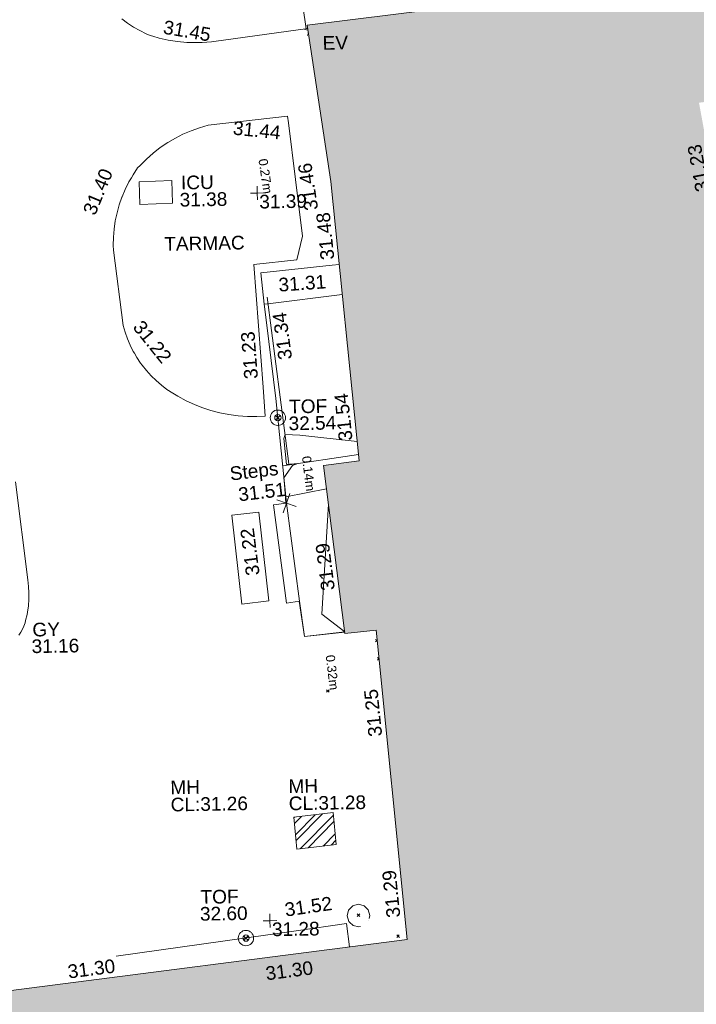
# Model space of a CAD drawing. Header units: millimetres. Extents: x -287732 to 520720, y -103372 to 287754.
# Tile 318 of 380: x 218949 to 237557, y 126242 to 153300. Entities that reach past the tile are written whole.
import ezdxf

# ---------------------------------------------------------------- set-up
doc = ezdxf.new("R2010")
doc.units = ezdxf.units.MM
for name, pattern in [('IMPORT-HIDDEN2 _3_', [4762.5, 3175, -1587.5]), ('IMPORT-UG_ELEC_LV_QLB2 _2_', [2700, 1500, -300.0000000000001, 0, -250, 150, -300.0000000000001, 0, -200]), ('IMPORT-UG_ELEC_STREET LIGHTING_QLB2 _2_', [2700, 1500, -300.0000000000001, 0, -250, 150, -300.0000000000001, 0, -200]), ('IMPORT-UG_UNIDENTIFIED_QLA _2_', [2350, 1500, -300.0000000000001, 0, -50, 150, -300.0000000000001, 0, -50])]:
    doc.linetypes.add(name, pattern=pattern)
for name, color, linetype, lineweight, true_color in [('00__TOPO__TOP_OF_FENCE_SYMBOL', 7, 'Continuous', 9, 0x666666), ('00_TOPO_BUILDING_OUTLINE', 5, 'Continuous', 9, 0x0000ff), ('00_TOPO_EAVE', 7, 'Continuous', 9, 0x666666), ('00_TOPO_SERV_MH', 7, 'Continuous', 9, 0x666666), ('00_UAV_BUILDING_OUTLINE', 5, 'Continuous', 9, 0x0000ff), ('00_UAV_FENCE', 7, 'Continuous', 9, 0x264c2f), ('00_UAV_LEVEL_SPOT', 7, 'Continuous', 9, 0x666666), ('00_UAV_PARKING', 4, 'Continuous', 9, 0x00ffff), ('00_UAV_SERV_GULLY', 7, 'Continuous', 9, 0x5252a5), ('00_UAV_SERV_IC', 5, 'Continuous', 9, 0x0000ff), ('00_UAV_STEPS', 7, 'Continuous', 9, 0x666666), ('00_UAV_TOP_OF_FENCE', 6, 'Continuous', 9, 0xff00ff), ('01_DTM_CONTOUR_MNR', 7, 'Continuous', 9, 0xa5a552), ('12333-PUM-2D-U-0001-C01 - Rev2_REVIT IMPORT_dwg', 7, 'Continuous', 9, 0x767676), ('A_RHA_Line', 7, 'Continuous', 9, 0x00a600), ('PUM-CHAMBER EXTENTS', 6, 'IMPORT-HIDDEN2 _3_', 9, 0xff00ff), ('PUM-ELECTRIC-LV-QLB2', 1, 'IMPORT-UG_ELEC_LV_QLB2 _2_', 9, 0xff0000), ('PUM-UNIDENTIFIED UTILITIES-QLA', 7, 'IMPORT-UG_UNIDENTIFIED_QLA _2_', 9, 0x52a500)]:
    doc.layers.add(name, color=color, linetype=linetype, lineweight=lineweight, true_color=true_color)
for name, color, linetype, lineweight in [('00_UAV_SURFACE', 7, 'Continuous', 9), ('00_UAV_SURVEY_TEXT', 7, 'Continuous', 9), ('A_RHA_Detail', 7, 'Continuous', 9), ('GEN-TEXT', 7, 'Continuous', 9)]:
    doc.layers.add(name, color=color, linetype=linetype, lineweight=lineweight)
doc.styles.add('Arial_1', font='arial.ttf', dxfattribs={"height": 250})
doc.styles.add('Swis721 Lt BT_2', font='swissl.ttf', dxfattribs={"height": 375})

# ---------------------------------------------------------------- blocks, each defined once
blk = doc.blocks.new('12333-PUM-2D-U-0001-C01 - Rev2_REVIT IMPORT_dwg_MSL_Eaves_SYM_1-V66-Site Location Plan Proposed')
at = {"layer": '00_TOPO_EAVE', "color": 254, "true_color": 0xcccccc}
for p, q in [((-77.87263359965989, 25.35209518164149), (-356.5791934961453, 116.0873754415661)), ((-116.0873754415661, -356.5791934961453), (-52.7012285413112, -161.8794593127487))]:
    blk.add_line(p, q, dxfattribs=at)
blk = doc.blocks.new('12333-PUM-2D-U-0001-C01 - Rev2_REVIT IMPORT_dwg_MSL_Node_Linework_1-2077247-Site Location Plan Proposed')
at = {"layer": '00_UAV_STEPS', "color": 254, "true_color": 0xcccccc, "flags": 128}
for points in [[(256.5421955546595, 704.8438894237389), (0, 0), (-704.8438894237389, 256.5421955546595)], [(704.8438894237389, -256.5421955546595), (0, 0), (-256.5421955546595, -704.8438894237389)]]:
    blk.add_lwpolyline(points, dxfattribs=at)
blk = doc.blocks.new('12333-PUM-2D-U-0001-C01 - Rev2_REVIT IMPORT_dwg_MSL_Node_LineworkTOF-2077248-Site Location Plan Proposed')
at = {"layer": '00__TOPO__TOP_OF_FENCE_SYMBOL', "color": 254, "true_color": 0xcccccc, "flags": 128}
for points in [[(165.3591892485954, 165.3591892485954), (0, 0), (-165.3591892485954, 165.3591892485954)], [(165.3591892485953, -165.3591892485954), (0, 0), (-165.3591892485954, -165.3591892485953)]]:
    blk.add_lwpolyline(points, dxfattribs=at)
at = {"layer": '00__TOPO__TOP_OF_FENCE_SYMBOL', "color": 254, "true_color": 0xcccccc}
for radius in [562.5594001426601, 233.853208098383]:
    blk.add_circle((0, 0), radius, dxfattribs=at)
blk = doc.blocks.new('12333-PUM-2D-U-0001-C01 - Rev2_REVIT IMPORT_dwg_UAV-2077255-Site Location Plan Proposed')
at = {"layer": '00_UAV_LEVEL_SPOT', "color": 254, "true_color": 0xcccccc, "flags": 128}
for points in [[(0, -500.0000000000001), (0, 0), (-500.0000000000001, 0)], [(500.0000000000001, 0), (0, 0), (0, 500.0000000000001)]]:
    blk.add_lwpolyline(points, dxfattribs=at)
blk = doc.blocks.new('12333-PUM-2D-U-0001-C01 - Rev2_REVIT IMPORT_dwg_MGS62954_T2_Galway_ITM_3d_Rev1-2077680-Site Location Plan Proposed')
at = {"layer": '00_UAV_FENCE', "color": 254, "true_color": 0xcccccc}
blk.add_line((534130221.6530002, 725697137.7739999), (534130742.6530001, 725692545.774), dxfattribs=at)
at = {"layer": '00_UAV_FENCE', "color": 254, "true_color": 0xcccccc, "flags": 128}
for points in [[(534130653.7792187, 725691467.6837975), (534130415.6530001, 725694346.7739999), (534130192.86102, 725696443.0345867), (534130139.3464971, 725696946.555338)], [(534130962.779219, 725688762.6837972), (534131091.6530001, 725687794.7739999), (534132197.2227856, 725687896.6156809)], [(534125759.6530001, 725679097.774), (534129279.183395, 725679535.7032672), (534130713.5349397, 725679714.1772251), (534132100.6530001, 725679886.774), (534132174.725931, 725679244.0309298)]]:
    blk.add_lwpolyline(points, dxfattribs=at)
at = {"layer": '00_UAV_PARKING', "color": 254, "true_color": 0xcccccc, "flags": 128}
blk.add_lwpolyline([(534132504.7365, 725705255.5035001), (534131343.7365, 725705118.5035001), (534131425.4696051, 725704491.7299778)], dxfattribs=at)
at = {"layer": '00_UAV_SERV_IC', "color": 254, "true_color": 0xcccccc, "flags": 128}
blk.add_lwpolyline([(534126758.6530001, 725700367.774), (534127656.6530001, 725700384.774), (534127668.4861355, 725699759.7060223), (534126770.4861355, 725699742.7060223)], close=True, dxfattribs=at)
at = {"layer": '00_UAV_STEPS', "color": 254, "true_color": 0xcccccc, "flags": 128}
blk.add_lwpolyline([(534130604.6530001, 725688721.774), (534130295.653, 725691426.7739999), (534130653.7792187, 725691467.6837972), (534130962.779219, 725688762.6837972)], close=True, dxfattribs=at)
at = {"layer": '00_UAV_SURFACE', "color": 254, "true_color": 0xcccccc}
for p, q in [((534130568.7995518, 725692495.1394382), (534132655.740167, 725692767.1125826)), ((534131760.2654871, 725691842.5028863), (534130639.7503935, 725691637.3007902))]:
    blk.add_line(p, q, dxfattribs=at)
at = {"layer": '00_UAV_SURFACE', "color": 254, "true_color": 0xcccccc, "flags": 128}
for points in [[(534126359.3027105, 725704856.5390365), (534126514.3232157, 725704734.364969), (534126676.7091967, 725704622.1658025), (534126845.8197898, 725704520.3843354), (534127020.9875931, 725704429.4222524), (534127129.6255002, 725704379.7915002), (534127202.0288047, 725704357.7617744), (534127375.569593, 725704304.959543), (534127625.7271086, 725704245.7182066), (534127879.1107899, 725704202.3012902), (534128134.7206472, 725704174.8801401), (534128298.6255001, 725704165.7915001), (534128555.7000095, 725704164.7839403), (534128812.3305064, 725704179.9202108), (534128881.6255, 725704186.7915001), (534131466.5516403, 725704496.6546086)], [(534123236.6839888, 725687968.6439238), (534123287.4717743, 725688047.9553553), (534123333.1793358, 725688130.2992754), (534123373.6262862, 725688215.35071), (534123408.6530001, 725688302.774), (534123426.1782324, 725688362.7049727), (534123468.6530001, 725688534.774), (534123481.1343541, 725688596.5281063), (534123508.8188025, 725688771.5864605), (534123525.4566169, 725688948.0376977), (534123530.9821357, 725689125.1854459), (534123525.3735519, 725689302.3305837), (534123508.6530002, 725689478.774), (534123213.2305275, 725692180.4923568)], [(534132291.0541523, 725697169.3871143), (534130242.4957273, 725696954.0699626), (534130139.3464971, 725696946.555338), (534130058.0009125, 725697804.6099881), (534132024.9452758, 725697979.4494673), (534132222.4936295, 725697997.0093188)]]:
    blk.add_lwpolyline(points, dxfattribs=at)
for points in [[(534129871.6530001, 725698040.7739999), (534131057.6530002, 725698149.7740002), (534131222.6530002, 725698792.774), (534130891.703639, 725701918.8271086), (534130872.6530001, 725702098.774), (534128683.6530001, 725701889.7740003), (534128444.9568327, 725701824.5129925), (534128210.8294501, 725701744.3929061), (534127982.1948464, 725701649.7299384), (534127780.6530002, 725701551.774), (534127564.9618925, 725701430.480119), (534127357.3125079, 725701295.8822271), (534127158.5243433, 725701148.5115205), (534126969.3819252, 725700988.9496043), (534126790.6317119, 725700817.8261962), (534126722.6530002, 725700746.7740002), (534126593.6925402, 725700560.5980185), (534126546.6282634, 725700482.6081861), (534126476.6766409, 725700366.6919185), (534126372.0671106, 725700165.8209589), (534126280.2767953, 725699958.7778852), (534126278.6530001, 725699954.774), (534126200.2987642, 725699742.281859), (534126135.4416345, 725699525.2891195), (534126084.3375723, 725699304.6521525), (534126047.1882623, 725699081.2417116), (534126024.1403154, 725698855.9394959), (534126015.2846916, 725698629.63467), (534126016.6530002, 725698498.7739999), (534126254.6530001, 725696424.774), (534126303.1778399, 725696239.9387245), (534126363.2128299, 725696058.5150793), (534126434.5210396, 725695881.21906), (534126516.8210479, 725695708.7503736), (534126546.1929463, 725695656.000986), (534126609.7880545, 725695541.7896752), (534126713.0551609, 725695380.9958823), (534126752.6530001, 725695324.774), (534126869.2647222, 725695173.3790019), (534126995.1525081, 725695029.6048579), (534127129.8195365, 725694894.0189788), (534127272.734338, 725694767.1564603), (534127423.3328934, 725694649.5179704), (534127581.0208588, 725694541.567775), (534127723.6530001, 725694455.7740002), (534127946.9352739, 725694329.3614699), (534128177.7144594, 725694217.218396), (534128375.6530001, 725694134.7740002), (534128617.8044576, 725694049.9343088), (534128864.8052126, 725693980.466845), (534129115.6804662, 725693926.6457653), (534129369.4401284, 725693888.6834766), (534129625.0827259, 725693866.7297988), (534129881.5993537, 725693860.871373), (534130111.605157, 725693863.2966396), (534130065.7977762, 725694660.7860198)], [(534129383.6530004, 725688715.7740002), (534129151.6530002, 725691161.7740002), (534129893.9661348, 725691232.1814603), (534130063.6737506, 725689442.9365113), (534130125.966135, 725688786.1814601)]]:
    blk.add_lwpolyline(points, close=True, dxfattribs=at)
at = {"layer": '01_DTM_CONTOUR_MNR', "color": 254, "true_color": 0xcccccc, "flags": 128}
for points in [[(534130640.2229677, 725691466.1352273), (534130610, 725691990), (534130597.6141732, 725692160.7401577), (534130840.1461116, 725692495.1759624), (534130990, 725692550.0000001), (534130672.0000001, 725692530), (534130617.3392792, 725693239.9665555), (534130649.0909091, 725693350.0000001)], [(534130650.0000001, 725693350.0000001), (534131056.3390244, 725693331.1276464), (534132626.2552693, 725693123.0368819)], [(534131807.0650258, 725691419.8856152), (534131572.5027369, 725688403.0447628), (534132196.5409378, 725687902.7730212)], [(534132196.8822293, 725687899.6910319), (534131090, 725687790.0000001), (534130959.6876465, 725688762.330638)]]:
    blk.add_lwpolyline(points, dxfattribs=at)
at = {"xscale": 0.375, "yscale": 0.375, "zscale": 0.375}
for name, p in [('12333-PUM-2D-U-0001-C01 - Rev2_REVIT IMPORT_dwg_MSL_Eaves_SYM_1-V66-Site Location Plan Proposed', (534131501.9804925, 725704440.8323697)), ('12333-PUM-2D-U-0001-C01 - Rev2_REVIT IMPORT_dwg_UAV-2077255-Site Location Plan Proposed', (534130000, 725700000)), ('12333-PUM-2D-U-0001-C01 - Rev2_REVIT IMPORT_dwg_MSL_Node_LineworkTOF-2077248-Site Location Plan Proposed', (534130459.5297313, 725693817.4184517)), ('12333-PUM-2D-U-0001-C01 - Rev2_REVIT IMPORT_dwg_MSL_Node_Linework_1-2077247-Site Location Plan Proposed', (534130653.7792187, 725691467.6837972)), ('12333-PUM-2D-U-0001-C01 - Rev2_REVIT IMPORT_dwg_UAV-2077255-Site Location Plan Proposed', (534130000, 725680000)), ('12333-PUM-2D-U-0001-C01 - Rev2_REVIT IMPORT_dwg_MSL_Node_LineworkTOF-2077248-Site Location Plan Proposed', (534129332.6915152, 725679535.2661811))]:
    blk.add_blockref(name, p, dxfattribs=at)
at = {"layer": '00_TOPO_BUILDING_OUTLINE', "color": 251, "true_color": 0x666666, "insert": (534131296.7843348, 725699475.2131011), "char_height": 375, "width": 1495.902363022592, "attachment_point": 1, "rotation": 97.40113760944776, "line_spacing_factor": 1.005061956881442, "style": 'Swis721 Lt BT_2'}
blk.add_mtext('31.46', dxfattribs=at)
at = {"layer": '00_TOPO_EAVE', "insert": (534131868.5296069, 725704279.7396303), "char_height": 375, "width": 736.078940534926, "attachment_point": 1, "line_spacing_factor": 1.005061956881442, "style": 'Swis721 Lt BT_2'}
blk.add_mtext('EV', dxfattribs=at)
at = {"layer": '00_TOPO_SERV_MH', "char_height": 375, "attachment_point": 1, "line_spacing_factor": 1.005061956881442, "style": 'Swis721 Lt BT_2'}
for s, insert, width in [('MH', (534127325.5451862, 725683898.122823), 949.779278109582), ('MH', (534130573.3882405, 725683873.3829371), 949.779278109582), ('CL:31.26', (534127325.5451862, 725683425.0296079), 2440.932744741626), ('CL:31.28', (534130573.3882405, 725683400.2897221), 2440.932744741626)]:
    blk.add_mtext(s, dxfattribs=dict(at, insert=insert, width=width))
at = {"layer": '00_UAV_BUILDING_OUTLINE', "color": 251, "true_color": 0x666666, "char_height": 375, "width": 1495.902363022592, "attachment_point": 1, "line_spacing_factor": 1.005061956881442, "style": 'Swis721 Lt BT_2'}
for s, insert, rotation in [('31.23', (534142062.5332575, 725699796.7171713), 99.43563135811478), ('31.48', (534131715.7571571, 725698115.4359721), 94.73559015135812), ('31.54', (534132128.5210156, 725693132.7940608), 94.73559015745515), ('31.29', (534131573.9698966, 725689025.376938), 96.3190400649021), ('31.25', (534132802.8740014, 725684992.402455), 94.73559015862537), ('31.29', (534133215.6498263, 725680009.6160873), 94.7355901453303), ('31.30', (534124396.7774655, 725678880.9779218), 6.319040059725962), ('31.30', (534129835.513945, 725678736.1375307), 6.3190400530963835)]:
    blk.add_mtext(s, dxfattribs=dict(at, insert=insert, rotation=rotation))
at = {"layer": '00_UAV_FENCE', "color": 251, "true_color": 0x666666, "char_height": 375, "width": 1495.902363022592, "attachment_point": 1, "line_spacing_factor": 1.005061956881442, "style": 'Swis721 Lt BT_2'}
for s, insert, rotation in [('31.34', (534130507.8884955, 725695385.8928198), 96.56514823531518), ('31.52', (534130390.9121693, 725680478.9845339), 7.092763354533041)]:
    blk.add_mtext(s, dxfattribs=dict(at, insert=insert, rotation=rotation))
at = {"layer": '00_UAV_LEVEL_SPOT', "char_height": 375, "width": 1495.902363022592, "attachment_point": 1, "line_spacing_factor": 1.005061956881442, "style": 'Swis721 Lt BT_2'}
for s, insert in [('31.39', (534130051.8765643, 725699949.1441548)), ('31.28', (534130051.8765643, 725679949.1441548))]:
    blk.add_mtext(s, dxfattribs=dict(at, insert=insert))
at = {"layer": '00_UAV_SERV_GULLY', "color": 251, "true_color": 0x666666, "char_height": 375, "attachment_point": 1, "line_spacing_factor": 1.005061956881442, "style": 'Swis721 Lt BT_2'}
for s, insert, width in [('GY', (534123607.9720582, 725688299.002428), 821.5590755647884), ('31.16', (534123577.9909605, 725687842.1662259), 1495.902363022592)]:
    blk.add_mtext(s, dxfattribs=dict(at, insert=insert, width=width))
at = {"layer": '00_UAV_SERV_IC', "color": 251, "true_color": 0x666666, "char_height": 375, "attachment_point": 1, "line_spacing_factor": 1.005061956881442, "style": 'Swis721 Lt BT_2'}
for s, insert, width in [('ICU', (534127908.1322969, 725700510.6428431), 1021.012723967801), ('31.38', (534127863.3041464, 725700040.2638423), 1495.902363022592)]:
    blk.add_mtext(s, dxfattribs=dict(at, insert=insert, width=width))
at = {"layer": '00_UAV_STEPS', "char_height": 375, "attachment_point": 1, "line_spacing_factor": 1.005061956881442, "style": 'Swis721 Lt BT_2'}
for s, insert, width, rotation in [('Steps', (534129092.5514882, 725692486.0020055), 1552.889119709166, 5.706242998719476), ('31.51', (534129316.9848719, 725691910.2027205), 1495.902363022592, 5.7062429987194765)]:
    blk.add_mtext(s, dxfattribs=dict(at, insert=insert, width=width, rotation=rotation))
at = {"layer": '00_UAV_SURFACE', "color": 251, "true_color": 0x666666, "char_height": 375, "width": 1495.902363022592, "attachment_point": 1, "line_spacing_factor": 1.005061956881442, "style": 'Swis721 Lt BT_2'}
for s, insert, rotation in [('31.45', (534127539.7881197, 725704797.8424596), 349.27936572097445), ('31.44', (534129391.3534338, 725701992.7476463), 353.0222774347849), ('31.40', (534125184.9738868, 725699589.1163911), 66.44500885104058), ('31.31', (534130530.6750367, 725697654.947017), 3.0447218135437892), ('31.22', (534126791.5558642, 725696597.1712239), 307.8441021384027), ('31.23', (534129557.0468646, 725694881.9757009), 93.2874279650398), ('31.22', (534129513.1371914, 725689471.7114261), 96.30736494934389)]:
    blk.add_mtext(s, dxfattribs=dict(at, insert=insert, rotation=rotation))
at = {"layer": '00_UAV_SURVEY_TEXT', "color": 251, "true_color": 0x666666, "insert": (534127419.0719863, 725698834.6891986), "char_height": 375, "width": 2450.430537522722, "attachment_point": 1, "line_spacing_factor": 1.005061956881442, "style": 'Swis721 Lt BT_2'}
blk.add_mtext('TARMAC', dxfattribs=at)
at = {"layer": '00_UAV_TOP_OF_FENCE', "color": 251, "true_color": 0x666666, "char_height": 375, "attachment_point": 1, "line_spacing_factor": 1.005061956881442, "style": 'Swis721 Lt BT_2'}
for s, insert, width in [('TOF', (534130773.5840464, 725694305.9097925), 1163.479615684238), ('32.54', (534130751.1604046, 725693842.5330876), 1495.902363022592), ('TOF', (534128101.926298, 725680872.5541557), 1163.479615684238), ('32.60', (534128079.5026563, 725680409.177451), 1495.902363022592)]:
    blk.add_mtext(s, dxfattribs=dict(at, insert=insert, width=width))
blk = doc.blocks.new('12333-PUM-2D-U-0001-C01 - Rev2_REVIT IMPORT_dwg-1620468-Site Location Plan Proposed')
at = {"layer": 'PUM-CHAMBER EXTENTS', "true_color": 0xffaaff}
h = blk.add_hatch(dxfattribs=at)
h.set_pattern_fill('FP_3', color=211, style=0, pattern_type=2)
h.set_pattern_definition([(45, (-533641079.65, -725615854.3560001), (-265.1650429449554, 265.1650429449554), []), (45, (-533640902.873, -725615854.3560001), (-265.1650429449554, 265.1650429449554), [])])
h.paths.add_polyline_path([(489697.3501527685, 66095.64382140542), (490778.3501528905, 66210.64382127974), (490710.3501529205, 67090.64382128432), (489629.3501529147, 66975.64382129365)])
at = {"layer": 'GEN-TEXT', "color": 253, "true_color": 0xaaaaaa}
for p, q in [((492000.8648159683, 71785.12915822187), (491960.9948138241, 71824.99916036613)), ((491960.9948138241, 71754.28848224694), (492000.1740468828, 71793.4677153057)), ((492042.0519805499, 71287.9419936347), (492004.9948138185, 71324.99916036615)), ((492004.9948138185, 71254.28848224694), (492041.7915912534, 71291.08525968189)), ((490587.9948138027, 70394.2884822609), (490658.7054919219, 70464.99916038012)), ((490658.7054919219, 70394.2884822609), (490587.9948138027, 70464.99916038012)), ((491323.9948138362, 64218.28848228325), (491394.7054919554, 64288.99916040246)), ((491394.7054919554, 64218.28848228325), (491323.9948138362, 64288.99916040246)), ((492399.9948138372, 63627.28848226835), (492470.7054919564, 63697.99916038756)), ((492470.7054919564, 63627.28848226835), (492399.9948138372, 63697.99916038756))]:
    blk.add_line(p, q, dxfattribs=at)
at = {"layer": 'PUM-CHAMBER EXTENTS', "color": 211, "linetype": 'Continuous', "true_color": 0xffaaff, "flags": 128}
blk.add_lwpolyline([(490778.3501528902, 66210.64382127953), (490710.3501529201, 67090.64382128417), (489629.3501529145, 66975.64382129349), (489697.3501527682, 66095.64382140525)], close=True, dxfattribs=at)
at = {"layer": 'PUM-UNIDENTIFIED UTILITIES-QLA', "color": 9, "true_color": 0xc5e1aa, "flags": 128}
blk.add_lwpolyline([(491671.5546591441, 64243.94521070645), (491629.7974040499, 64399.78540828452), (491515.7144615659, 64513.86835088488), (491359.8742638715, 64555.625605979), (491263.9545707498, 64529.92400166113), (491204.0340662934, 64513.86835088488), (491089.9511236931, 64399.78540828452), (491048.1938685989, 64243.94521070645), (491089.9511236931, 64088.10501312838), (491110.88123417, 64067.17490265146), (491204.034066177, 63974.02207052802), (491359.8742638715, 63932.26481543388), (491515.7144614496, 63974.02207052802), (491573.8431825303, 64032.15079160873), (491629.7974040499, 64088.10501312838)], close=True, dxfattribs=at)
blk.add_blockref('12333-PUM-2D-U-0001-C01 - Rev2_REVIT IMPORT_dwg_MGS62954_T2_Galway_ITM_3d_Rev1-2077680-Site Location Plan Proposed', (-533641079.6498471, -725615854.3561786))
at = {"layer": 'PUM-ELECTRIC-LV-QLB2', "char_height": 250, "width": 1160.025439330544, "attachment_point": 2, "line_spacing_factor": 0.9417779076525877, "style": 'Arial_1'}
for s, insert, rotation in [('0.27m', (489280.6850178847, 84620.71845771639), 277.457812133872), ('0.14m', (490321.0178663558, 76426.63306003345), 275.99257672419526), ('0.32m', (490878.3721378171, 70950.88507586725), 275.99257672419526)]:
    blk.add_mtext(s, dxfattribs=dict(at, insert=insert, rotation=rotation))

msp = doc.modelspace()

# ---------------------------------------------------------------- hatches: boundary and pattern name
at = {"layer": 'A_RHA_Detail', "true_color": 0xc0c0c0}
h = msp.add_hatch(color=9, dxfattribs=at)
h.paths.add_polyline_path([(-80880.60083809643, -68502.79057078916), (-80400.865924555, -68483.41509113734), (-80400.865924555, -62984.64684185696), (-24474.85765177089, -63009.32043784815), (-24456.14471271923, -50840.30023858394), (-36622.55041039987, -50831.65104353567), (-36622.55041039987, -44228.57792613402), (-50959.0526582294, -44218.38599194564), (-50959.0526582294, -42573.78171514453), (-54563.9325804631, -42571.21897729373), (-54565.69773352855, -45054.17447474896), (-92408.82109321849, -45027.27149621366), (-92411.78875845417, -49201.74309222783), (-100061.9988811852, -49201.74309222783), (-100052.2214449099, -64852.82557838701), (-86120.90825229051, -64852.82557838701), (-86092.1662649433, -62957.90041523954), (-84861.10047608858, -62957.90041523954), (-84854.79052929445, -68240.109737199), (-80870.60226892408, -68240.10973722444)])
h.paths.add_polyline_path([(-137238.9269902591, -68461.9384092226), (-132719.7426408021, -68433.0633692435), (-132847.0731201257, -62850.04282283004), (-130454.6837966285, -62916.63108078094), (-130498.2830220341, -61355.85393642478), (-117581.136331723, -61423.42893438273), (-117492.3908565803, -49183.91309190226), (-125136.5200282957, -49178.47881952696), (-125133.572703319, -45032.61887136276), (-163007.1824077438, -45005.6942194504), (-163007.1824076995, -44090.2963411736), (-163123.8521269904, -44090.21339942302), (-163122.6389897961, -42383.75184302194), (-166563.8543419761, -42383.75184298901), (-166565.034908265, -44044.39824208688), (-193158.4656786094, -44025.49275805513), (-193195.152889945, -62863.65652504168), (-137269.7106414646, -62916.63108078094), (-137254.3708868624, -65679.90523788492)])
h.paths.add_polyline_path([(120310.9497607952, -32334.28230164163), (120312.4652266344, -31610.73011961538), (133451.2244789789, -31638.24899384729), (133469.2230092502, -19717.98315780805), (121295.7536929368, -19692.48606430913), (121319.8434528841, -8190.941560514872), (112277.0825930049, -8172.001674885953), (112263.1770823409, -14811.1234547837), (78285.85310969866, -14739.95861438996), (78292.82277619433, -8167.077575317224), (75241.99098605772, -8160.673431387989), (69355.76844233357, -8152.931592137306), (69353.6659720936, -9156.74635762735), (68372.60878945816, -9154.691552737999), (68372.60878945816, -13705.52853215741), (69333.7233474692, -13707.54156770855), (69325.07112547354, -16249.53369228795), (66623.4489111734, -16249.53369228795), (66619.79243935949, -17995.29925530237), (65989.07757494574, -17995.2992552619), (65985.44262772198, -19730.78799483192), (57152.23993377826, -19712.28702421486), (57127.42535098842, -31559.89463417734), (70277.87165424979, -31587.43801817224), (70277.87165431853, -32271.7414715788), (78263.96947909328, -32285.12944888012), (78266.62661740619, -31019.79372153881), (112335.8856506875, -31091.15111860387), (112335.8856506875, -32317.57330553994), (119781.4233959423, -32333.17321913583)])
h.paths.add_polyline_path([(7503.717409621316, -1791.439263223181), (15482.43097392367, -674.0213231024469), (15484.0826588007, 148.1327206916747), (56188.28042539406, 205.5276654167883), (56155.84326007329, 14338.3166313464), (18016.62665935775, 14236.48149539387), (17967.9025208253, 34313.18372071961), (21727.10644863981, 34324.0692624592), (21708.90974962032, 40608.10218321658), (18009.66447159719, 40608.10218321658), (17995.54603706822, 45483.75063442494), (9770.084204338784, 45420.6329473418), (3966.213879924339, 45446.76585222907), (3984.771235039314, 14176.56786832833), (1023.062455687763, 14176.56786837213), (-276.5134647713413, 14190.52623461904), (-231.6790044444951, 5968.135265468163), (-226.4491536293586, 193.7444677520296), (553.0869992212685, 183.4716499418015), (7477.609307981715, 143.2867586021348), (7488.638446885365, -674.0213231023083)])
h.paths.add_polyline_path([(77755.59663317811, 53.47451145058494), (77729.51881611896, 1699.844979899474), (94464.47132486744, 1659.976083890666), (94606.37913471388, 17991.390236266), (88810.4190114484, 18015.03260816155), (88799.89418497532, 14436.74271609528), (69413.88950349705, 14457.8773889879), (69377.35724448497, 99.62816357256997), (75241.99098605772, 67.32134432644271)])
h.paths.add_polyline_path([(61252.12079701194, 46453.95617366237), (105774.7348988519, 46472.68783506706), (105768.2642198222, 61852.61234306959), (92285.13876309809, 61852.61234306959), (92308.59670399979, 65784.30757140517), (96107.4668000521, 65767.60445243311), (96059.68081117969, 75209.20847378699), (101084.8427276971, 75071.88872764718), (104988.0046543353, 74765.36560406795), (108403.6894220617, 74363.8408943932), (112009.2703903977, 73787.25420861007), (115645.3524815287, 73049.69667206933), (116890.8108051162, 72761.69136252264), (120208.9929833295, 71893.18353872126), (120865.241739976, 71703.68484519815), (124135.6329506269, 70669.67317906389), (127435.6253142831, 69480.50055823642), (127820.4368670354, 69394.93141813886), (128274.3081769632, 69331.69585753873), (128731.8791144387, 69306.66104516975), (129189.9401488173, 69320.00258290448), (129645.2782985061, 69371.62688826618), (130094.6997111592, 69461.17185603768), (130535.0520071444, 69588.00939074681), (130963.246434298, 69751.24981927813), (131376.2795165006, 69949.74812590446), (131771.2541232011, 70182.11198903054), (132162.5575600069, 70460.5404660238), (132496.0921583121, 70741.69081113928), (132820.871367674, 71064.98072578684), (133117.4593294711, 71414.31364272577), (133383.77568926, 71787.23923950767), (133616.5473239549, 72178.5372844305), (133817.1647262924, 72590.54524898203), (133982.6025969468, 73017.89547513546), (134111.7005086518, 73457.59040801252), (134203.5529320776, 73906.54590458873), (134257.5155883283, 74361.61286216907), (134272.5462649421, 74819.5993153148), (134250.5259875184, 75277.29281745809), (134189.6227572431, 75731.48297747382), (134090.9274700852, 76178.98397757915), (133955.1324028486, 76616.65691993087), (133783.1900598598, 77041.43184345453), (133576.3064937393, 77450.32925647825), (133335.932843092, 77840.48103920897), (133063.7551572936, 78209.15055532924), (132761.6825665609, 78553.75185442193), (132431.8338935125, 78871.8678050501), (132076.5227905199, 79161.26705197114), (131698.2415080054, 79419.91966861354), (131299.6434187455, 79646.01139197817), (131093.5942456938, 79746.34209763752), (132146.0467355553, 83110.22226145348), (122787.7632953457, 86282.54285518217), (121604.3555412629, 82800.3591886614), (117095.9864227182, 83870.84033785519), (116841.9598400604, 83526.35449572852), (116120.5435466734, 91221.93611972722), (110237.7341284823, 91274.27491021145), (110194.3680786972, 90435.39030214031), (104988.0046543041, 90486.49901390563), (104973.2761846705, 94309.82427956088), (103746.1314668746, 94309.8242795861), (103839.9937121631, 122852.1474271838), (96365.09202306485, 122931.9599470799), (96350.3400238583, 123952.4168585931), (104555.5505249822, 123902.1925226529), (104607.3234458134, 120248.5396156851), (125502.5015002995, 120134.1933400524), (125662.0200253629, 137657.3796882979), (114479.5865733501, 137699.2256881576), (114382.306264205, 129149.9458158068), (104644.159003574, 129187.9975073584), (104577.9931702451, 126217.3903144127), (101184.4926406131, 126159.1566967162), (101264.6166812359, 135959.2655565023), (89967.23178808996, 135988.8856164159), (89927.63362986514, 125823.6463181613), (93630.53562302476, 125840.7948842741), (93580.65688892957, 122931.9599470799), (88697.38835376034, 122904.7310126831), (88679.3898954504, 95739.09143775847), (86378.25848996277, 95739.09143775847), (86378.18187189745, 96178.1008337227), (83279.50743284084, 96200.92083327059), (83273.62493422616, 95735.74732133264), (70169.67509619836, 95733.22421950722), (70166.26842742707, 96272.07409347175), (66674.99731294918, 96257.14073655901), (66654.74538556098, 95755.71092136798), (65784.77231079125, 95755.71092136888), (65887.65094984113, 117470.630565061), (53473.3427162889, 117487.9046429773), (53434.44066309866, 98570.46349063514), (40649.41626916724, 98570.46349063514), (40610.16711559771, 94406.01479078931), (38853.82372868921, 94410.36303440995), (38848.65589191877, 89463.65332729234), (40612.46601912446, 89518.45976927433), (40665.38257362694, 86257.73741128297), (38372.19584460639, 86305.72309285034), (38369.79374539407, 76901.0507917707), (50937.9512507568, 76944.40198294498), (50922.88567286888, 74598.78180889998), (56484.9061132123, 74588.85093771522), (56484.9061132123, 75194.85181995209), (92465.4037153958, 75233.0258166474), (92645.92783662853, 71766.64845094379), (89810.55521366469, 69362.83965827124), (85313.16173974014, 69360.94750420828), (85313.16173974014, 66907.4050808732), (75210.14498263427, 66903.15451589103), (75210.14498263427, 63815.70944550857), (70819.40014309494, 63815.70999200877), (70819.21601505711, 64253.35708059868), (69456.83415683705, 64253.35708059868), (69455.7195737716, 66901.99623166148), (61303.32856759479, 66898.5668068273), (61304.56054988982, 63970.32021231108), (70500.41048208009, 63970.32021219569), (70500.4088543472, 61852.59006207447), (61245.6438848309, 61848.69637488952), (61252.03558504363, 46656.49344428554)])
h.paths.add_polyline_path([(-17153.16561239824, 48569.32684293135), (-17153.16561224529, 60770.38083685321), (-29362.88357759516, 60774.70428694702), (-29362.88357759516, 67399.20394580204), (-43507.24466814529, 67405.01911303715), (-43488.5313307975, 69093.07334175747), (-45766.41866231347, 69109.32868388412), (-45794.3462003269, 67405.01911303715), (-47272.11273194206, 67404.2124544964), (-47272.44887633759, 66454.91798908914), (-86004.56386332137, 66468.63299519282), (-86006.66970787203, 60521.58362721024), (-92662.87722510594, 60521.58362721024), (-92665.2138765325, 50184.35611932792), (-79752.0168396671, 50179.78309939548), (-79752.016597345, 48591.4932381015), (-17157.7163123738, 48569.32845417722)])
h.paths.add_polyline_path([(-201056.4185878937, 48628.75479108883), (-138377.9751621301, 48634.64535779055), (-138377.9751621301, 50133.28201003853), (-125467.710581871, 50134.49626164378), (-125468.6909603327, 60566.1903686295), (-132186.8595614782, 60565.86652591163), (-132187.4203588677, 66533.0197876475), (-170643.3098734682, 66805.61809689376), (-170643.3098732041, 67738.78475848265), (-200340.0100486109, 67488.93693764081), (-200348.7171487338, 60827.78025104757), (-201057.5650552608, 60827.71357558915), (-201056.6510294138, 51102.04313372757)])
h.paths.add_polyline_path([(-240051.5126725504, 54769.19491160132), (-239444.490259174, 54811.10754483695), (-239186.5396223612, 54841.92927608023), (-238764.8191577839, 54940.98166103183), (-238382.4735933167, 55122.46891388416), (-237990.3402229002, 55354.87497234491), (-237269.2031023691, 55936.21515020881), (-237032.4836384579, 56225.56611516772), (-236793.0039602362, 56569.31473944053), (-236554.5880578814, 57004.26389721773), (-236432.7219585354, 57267.46508908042), (-236300.081527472, 57753.26238983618), (-236250.7285154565, 58017.17885684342), (-236235.6490609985, 58516.21786804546), (-236233.2538429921, 58987.85640053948), (-236213.7029795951, 59823.48083769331), (-236363.8287855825, 59820.86038205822), (-236634.0279869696, 60698.06075827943), (-236391.9547756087, 61432.19726339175), (-236225.4740089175, 61435.10319600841), (-236201.6036569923, 62637.68779596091), (-232563.5271750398, 62639.28734435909), (-232563.5271750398, 63049.03842404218), (-232732.1945866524, 63049.15302218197), (-232860.1521277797, 63457.95890274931), (-232731.606808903, 63914.24862697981), (-232560.8209656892, 63914.24862697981), (-232515.1276847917, 70598.00033009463), (-240628.6947849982, 70598.85496273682), (-240629.7923196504, 72350.98321577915), (-246412.6011212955, 72347.36085933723), (-246412.6011212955, 70616.45923936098), (-254449.5805725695, 70618.60952619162), (-254454.637144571, 70754.06491720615), (-254469.7140363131, 73191.66276250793), (-263883.2532625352, 73267.83063688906), (-263902.4181505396, 68260.74348553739), (-263714.8217520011, 68259.82096572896), (-263552.9672900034, 67819.65434396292), (-263719.0883117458, 67392.2068408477), (-263913.6298699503, 67392.20684284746), (-263956.7001913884, 58633.76423459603), (-260181.1963171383, 58611.22607638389), (-260192.3146983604, 56354.25111579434), (-257184.684388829, 56339.46086021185), (-257213.4419957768, 57092.93866021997), (-257338.5163846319, 57093.27331223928), (-257471.0109294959, 57531.74572308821), (-257338.5163845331, 58062.22513696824), (-257203.4956297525, 58064.06881289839), (-257173.5751889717, 58598.54056692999), (-256478.2273617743, 58575.27357994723), (-256478.2273617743, 58788.51859473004), (-256013.0091299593, 58911.92701534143), (-255397.0786664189, 58780.99767617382), (-255397.0786664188, 58595.982422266), (-243809.885361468, 58585.92793201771), (-243805.3570672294, 58352.04527760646), (-243740.939469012, 57884.52572680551), (-243619.0830608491, 57421.84877545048), (-243424.3877545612, 56943.65915412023), (-243247.1437899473, 56608.24157713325), (-243003.0710579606, 56249.99021479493), (-242732.2093200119, 55932.75703082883), (-242371.7230178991, 55603.12658811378), (-242141.255125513, 55424.88676767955), (-241804.9643037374, 55216.88439822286), (-241529.4640827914, 55077.02869055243), (-241100.6275144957, 54917.18295003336), (-240836.2134980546, 54840.82833176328), (-240453.4486195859, 54788.60784130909), (-240218.9578693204, 54777.28227442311)])
h.paths.add_polyline_path([(40276.69022552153, 59895.36417752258), (40328.62676029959, 69196.9439153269), (36588.99968785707, 69217.8245910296), (36619.46637569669, 74674.25962428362), (32264.36460078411, 74687.02318924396), (32233.48293867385, 69156.26826306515), (11916.69390495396, 69269.70959686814), (11966.66200111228, 78218.75165974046), (29087.509017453, 78123.15526808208), (29143.44567205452, 88141.1370047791), (15719.348796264, 88216.09212953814), (15732.60379610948, 90589.9978889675), (4594.294101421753, 90652.19003489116), (4525.129359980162, 78265.12250449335), (10096.76365553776, 78234.01258731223), (10077.43887221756, 74773.03821910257), (4547.641142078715, 74803.91453678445), (4465.579974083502, 60107.1600234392), (19125.89094760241, 60025.30234268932), (19139.86249374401, 62527.53804644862), (31738.59196305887, 62457.19146404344), (31724.55430858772, 59943.11609815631), (38369.79364225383, 59906.01157293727)])
h.paths.add_polyline_path([(-246083.0241259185, 72334.29150213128), (-246083.0594797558, 72334.30275087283), (-246208.2905500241, 72334.29150213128)])
h.paths.add_polyline_path([(-114575.3004830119, 112178.0758695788), (-114575.3246435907, 112178.0758695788), (-114707.2752166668, 115801.5811617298)])
h.paths.add_polyline_path([(-154699.9178765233, 101760.4080976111), (-114382.050333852, 101776.0542914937), (-114382.050333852, 106926.9360164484), (-113755.641395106, 106927.1792101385), (-113757.5507412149, 111847.2721531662), (-114431.6837526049, 111847.2721531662), (-114431.8097758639, 112178.0758695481), (-114575.3004830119, 112178.0758695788), (-114578.9984943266, 121707.2390833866), (-123056.9849702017, 121707.2390833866), (-123068.8201032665, 156452.7036899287), (-119381.2340625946, 156454.1348067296), (-119381.2340625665, 160165.8597952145), (-115501.031452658, 160167.3662801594), (-115503.3750945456, 166206.5793118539), (-132411.7987151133, 166599.6604729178), (-132411.8243278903, 166665.6603411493), (-135275.0124468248, 166664.5490317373), (-135275.0124468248, 166628.1883101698), (-135911.3205076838, 166628.1944502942), (-135911.3479256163, 166352.1604668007), (-152521.1633846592, 166345.7146753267), (-152518.3680955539, 159142.6836790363), (-150699.3133726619, 159117.9265656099), (-150758.5477087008, 122560.691203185), (-151059.2005266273, 122560.691203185), (-151061.0981347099, 121302.4374932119), (-154138.3148337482, 121372.6012653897), (-154138.3148337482, 121865.1834517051), (-154704.3888425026, 121867.2611370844), (-154688.5451973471, 119352.3937021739), (-154745.5933227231, 119352.3715636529), (-154745.5763474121, 118722.1532660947), (-160794.1544526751, 118748.7442832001), (-160794.1544526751, 119410.5425977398), (-163852.1622693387, 119422.408321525), (-163855.0715294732, 118762.2003111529), (-167568.6765459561, 118778.5256058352), (-166634.6619849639, 124395.1277019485), (-166930.050559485, 124500.0918161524), (-167568.6765459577, 124707.6250903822), (-168028.2173235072, 124841.3808647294), (-168630.5006276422, 124991.3056740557), (-169238.2056069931, 125117.4693074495), (-169850.3952285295, 125219.6772876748), (-170466.1255403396, 125297.7720169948), (-171089.11025998, 125351.8553033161), (-171704.4065937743, 125381.1774255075), (-172325.0479971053, 125386.3595015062), (-172782.2248668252, 125374.5832362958), (-173401.7764235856, 125337.4554476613), (-174109.844898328, 125263.4341236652), (-174634.1213722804, 125190.4100126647), (-175245.0145766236, 125080.719099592), (-176047.1958093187, 124895.7675260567), (-176665.4852587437, 124724.7228134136), (-177045.3001228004, 124609.1129151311), (-177631.5127792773, 124405.2077276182), (-176665.4852586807, 118818.5158794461), (-177558.9402083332, 118822.4435768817), (-177662.2853368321, 125263.4341236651), (-176365.3912351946, 126542.9270807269), (-159462.2970490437, 126319.910391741), (-157057.7396790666, 128609.0850976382), (-157060.6673204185, 136153.1661957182), (-158638.8016610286, 137740.2441626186), (-159352.3735831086, 137740.2441626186), (-161634.4140634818, 140201.1078539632), (-168727.9404945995, 140256.8191146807), (-171035.0401161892, 137942.8847305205), (-174184.1459014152, 137942.8847305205), (-176460.1167434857, 140292.2858551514), (-177341.6856934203, 140292.2858551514), (-177341.7113613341, 140358.4281613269), (-183428.5803825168, 140356.0660244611), (-185921.6385985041, 137917.4639994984), (-185921.6385985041, 131757.3091155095), (-186906.8767412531, 131756.9267733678), (-187725.3914540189, 130809.9989183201), (-187724.058890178, 127376.1828148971), (-186481.0281350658, 126304.5577463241), (-186479.4846754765, 122327.2959175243), (-185176.2828158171, 121059.4673825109), (-180304.1129154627, 121059.4673824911), (-180304.1136492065, 118802.0484409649), (-193555.3706955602, 118802.0484409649), (-193555.368699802, 133117.8341649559), (-192593.6442938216, 133118.2073819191), (-192593.6442938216, 134200.8158367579), (-192224.6284783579, 134200.9592041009), (-192225.5653014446, 136615.0101267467), (-192595.0012460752, 136615.0101267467), (-192595.4357332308, 137734.4745165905), (-193589.2709668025, 137734.4746851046), (-193589.2685988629, 147474.570583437), (-193163.2062206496, 147492.8644732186), (-192765.7252967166, 147531.087133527), (-192359.9383250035, 147589.5931622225), (-192199.8207947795, 147616.5827294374), (-191882.7548926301, 147682.9245600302), (-191568.5380070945, 147761.6632019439), (-191257.654638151, 147852.677242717), (-190828.6072909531, 148002.2045655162), (-190647.7999969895, 148070.9514233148), (-190349.7690789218, 148197.8750094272), (-190056.9509284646, 148336.4013817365), (-189769.797051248, 148486.3169427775), (-189405.3590254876, 148698.0567944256), (-189132.906026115, 148873.2749095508), (-188867.542109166, 149059.0543929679), (-188609.6764469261, 149255.1087866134), (-188354.9814055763, 149465.3525772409), (-188079.6339208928, 149713.879248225), (-187884.9836199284, 149901.8220103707), (-187545.928247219, 150265.8040604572), (-187446.29984479, 150378.3960832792), (-187241.3270201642, 150629.2310214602), (-187046.3599558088, 150887.9197697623), (-186861.6992771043, 151154.0634500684), (-186546.1373636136, 151669.829875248), (-186524.4196769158, 151707.0632450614), (-163675.2898318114, 151669.829875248), (-163687.5843045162, 148134.07679455), (-157303.6541541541, 148136.492106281), (-157303.6541541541, 155759.91501608), (-157557.4317586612, 155765.0384228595), (-157555.9168973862, 166678.0466575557), (-187009.2021991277, 166699.7464767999), (-187013.0952111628, 162054.4009359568), (-188707.17754695, 162044.5925187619), (-188705.9961892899, 155021.5333641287), (-188737.9999316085, 154650.5326604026), (-188799.0133969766, 154283.1866125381), (-188857.2045401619, 154035.4341107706), (-188966.1106131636, 153679.3368924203), (-189102.6200311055, 153332.8820747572), (-189265.8911675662, 152998.2056672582), (-189454.9174011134, 152677.371060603), (-189645.2484685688, 152421.3220123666), (-189916.9563410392, 152104.2450531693), (-190212.7041973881, 151809.4634871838), (-190530.6686598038, 151538.7947471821), (-190868.8893671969, 151293.9075915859), (-191225.281078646, 151076.3118324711), (-191597.6465194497, 150887.3490191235), (-192092.8415776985, 150682.5621956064), (-192519.2468154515, 150561.8451365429), (-192903.8930791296, 150482.240889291), (-193187.215491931, 150440.8868273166), (-193594.1866364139, 150407.1257787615), (-193594.5952989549, 151459.9895227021), (-205369.2399268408, 151455.4201247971), (-205354.4523517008, 113350.0822379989), (-207187.1580384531, 113349.3710182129), (-207184.3024929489, 105991.0636522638), (-205312.8748221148, 105991.1901500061), (-205311.2362476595, 101769.6553082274), (-175488.6451201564, 101781.2285901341), (-175488.6451201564, 110889.6985621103), (-154703.4627663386, 110897.5679794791), (-154700.2792295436, 102691.5597281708)])
h.paths.add_polyline_path([(193735.9435693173, 113047.8274774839), (208865.0938716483, 114991.0266430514), (208976.1154123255, 114126.6471160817), (216447.8967332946, 115086.3281915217), (216038.7305308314, 118271.9702413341), (232648.5073383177, 120405.3421626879), (233425.993615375, 114352.0734369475), (240632.2017567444, 115277.6440988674), (239854.8412683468, 121329.9334727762), (256406.8682407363, 123455.8879629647), (257091.7572256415, 118089.1198988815), (264572.2871227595, 119040.8180953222), (261877.8350555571, 138524.7609215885), (259178.7147038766, 138221.6086035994), (259197.3483655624, 137439.0084132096), (254686.1480587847, 136897.0007612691), (255412.6810205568, 131314.8303176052), (240852.7447969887, 129522.4514056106), (239771.0426543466, 137918.8519126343), (240649.5822431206, 138010.1984551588), (240062.3063116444, 142776.6750342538), (239165.7694642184, 142685.0143484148), (237630.9646614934, 151018.3171732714), (266172.8791088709, 154560.7889781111), (271297.1876944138, 142612.4006970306), (276531.7397502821, 144861.098714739), (274941.5029779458, 148527.9037281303), (302074.5307653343, 160134.9084326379), (300215.9323773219, 164320.1841173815), (301528.1613272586, 164907.0997989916), (300405.1237791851, 167477.8916353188), (299016.6944531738, 166945.7181824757), (295626.7488506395, 174518.754428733), (294333.0289184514, 177537.1551681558), (287288.8475947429, 174518.754428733), (289427.6893504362, 169661.0163463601), (272956.7816584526, 162557.1203578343), (271943.2187787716, 164897.4305293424), (267016.3118217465, 162764.0369715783), (268502.3094164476, 159357.0430143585), (265200.4029574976, 157946.4096681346), (226856.416695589, 153146.7821792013), (227510.3041274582, 148852.0205334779), (228280.9873165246, 141179.0007483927), (227302.3544112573, 141050.281300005), (227895.3788235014, 136433.1758633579), (228748.5501749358, 136523.8855003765), (229602.3077302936, 128023.7667641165), (217691.2359889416, 126493.8999679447), (217642.3600127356, 126874.433267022), (215138.5007311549, 126552.8357430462), (215194.9980427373, 126112.965074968), (215015.6132226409, 126089.924757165), (214840.9672575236, 127449.66446064), (192258.7012018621, 124549.1816390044), (193486.3576426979, 114991.0266430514)])
h.paths.add_polyline_path([(-78076.24187439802, 117605.5188722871), (-78076.23951902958, 117610.0871211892), (-78070.318122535, 129485.7330792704), (-74723.15926543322, 129478.385255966), (-74723.15926543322, 125435.7860624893), (-48015.64546086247, 125380.0246061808), (-47996.55031653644, 135872.5822179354), (-61198.15919578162, 135901.5630078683), (-74714.72264144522, 135923.5088764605), (-74723.6287602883, 131865.2975510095), (-78070.318122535, 131872.642169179), (-78062.97909487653, 149549.7689430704), (-58292.26570492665, 149541.5607197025), (-58292.26570491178, 148946.2407608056), (-37707.70924046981, 148937.6946533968), (-37703.30827430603, 159740.0672041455), (-44148.26955755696, 159742.7429641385), (-44148.26955755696, 162961.3319174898), (-49829.95437583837, 162961.3319174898), (-49830.92144130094, 160632.0129326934), (-78494.09026625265, 160643.9130440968), (-78494.09026625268, 161615.1537738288), (-78739.225852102, 161615.2555472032), (-78691.7919454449, 168187.9195488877), (-90844.57645036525, 168126.8149079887), (-90962.52567694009, 152686.7636277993), (-89064.97866809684, 152685.9758215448), (-89079.54115380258, 117610.0871211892), (-78374.80218507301, 117605.6428258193)])
h.paths.add_polyline_path([(69254.82576126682, 129235.9722870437), (69259.97086178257, 136167.789247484), (86068.0992678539, 136131.0235193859), (86008.66431381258, 164703.3084147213), (58789.63167882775, 164723.511581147), (58789.63167882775, 170119.2062865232), (54460.1632489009, 170122.4198087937), (54457.21717773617, 166153.279245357), (47042.2151650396, 166158.7829869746), (47041.10931533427, 164668.9097040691), (39173.27935198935, 164674.7495545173), (39172.83712618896, 164078.9539098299), (17014.87910992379, 164095.4005254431), (17002.38841206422, 147267.1142245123), (12659.63471563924, 147267.1142245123), (12653.60087534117, 139137.9291796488), (17031.41608901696, 139134.6797717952), (17024.5879174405, 129935.3194463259), (39191.34773726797, 129918.8662983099), (39191.34773726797, 129258.2867272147), (69014.0340609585, 129236.1510132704)])
h.paths.add_polyline_path([(39265.62356917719, 139467.8223435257), (33050.91021530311, 139484.1586867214), (33087.56357182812, 153427.9220784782), (39277.60130889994, 153411.6505991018), (39277.60130890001, 152830.3127277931), (43058.29603858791, 152820.3745823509), (43024.83899408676, 140092.5601633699), (39267.2657899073, 140092.5601633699)])
h.paths.add_polyline_path([(1979.548949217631, 189123.2414339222), (18699.10403225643, 189180.0465563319), (18678.46874730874, 195253.6675675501), (24349.02704561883, 195272.9334348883), (24334.96888372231, 199550.7690688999), (28829.78348974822, 199566.0403168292), (28798.3577216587, 208815.6446464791), (24334.949615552, 208806.151404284), (24333.90624841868, 209113.2475694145), (16811.59093053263, 209087.6903002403), (16806.58456499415, 208843.5909093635), (6772.293057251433, 208809.4991440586), (6797.166076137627, 201488.5780549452), (-8471.058649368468, 201436.7038490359), (-8471.058649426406, 200429.0172028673), (-11856.09020770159, 200417.5164702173), (-11823.72827009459, 190892.3684138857), (-7614.729360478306, 190906.6685966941), (-7614.729360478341, 190170.8290169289), (-4608.619189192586, 190169.2993656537), (-4608.238782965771, 190916.8832264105), (1973.379031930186, 190939.2444180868), (1977.122761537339, 189837.3456693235)])
h.paths.add_polyline_path([(-20506.22133143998, 190640.0286460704), (-20122.28942212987, 206347.1214480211), (-41550.34215551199, 207015.2557957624), (-41462.26177903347, 210449.6195896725), (-31391.41053372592, 210152.0276719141), (-31078.64493155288, 223862.5743669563), (-44305.08575743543, 224230.7972280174), (-44490.79956591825, 211865.5542346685), (-47510.12209648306, 211942.9901385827), (-47722.57925071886, 203659.0205614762), (-47076.06680548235, 203635.3001465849), (-47175.4684425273, 199531.9403872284), (-46801.21126120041, 199520.4703269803), (-46873.68175963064, 195478.5899481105), (-44600.40472248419, 195425.2559779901), (-44685.88459507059, 192243.2795180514), (-38073.99929115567, 192135.6564362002), (-38104.39995468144, 191126.972250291), (-21537.79264466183, 190668.5723412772)])
h.paths.add_polyline_path([(16801.02360973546, 195961.500137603), (9656.615133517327, 196015.1086063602), (9643.838150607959, 199513.9922857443), (11631.77992468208, 199485.8321209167), (11631.7920940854, 203322.2460456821), (16806.58456511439, 203391.4855728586), (16801.0407710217, 195984.4293109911)])
h.paths.add_polyline_path([(122084.9264926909, 200536.2570557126), (122088.1805162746, 206386.1947929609), (125211.1061638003, 206386.1947929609), (125211.1162733, 206645.8932837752), (126202.7098976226, 206645.8932838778), (126203.0204769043, 207041.0477229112), (130401.4034741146, 206979.0758390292), (130444.2691124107, 209883.280297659), (126202.8383603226, 209945.8832030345), (126203.0204769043, 214624.1281189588), (127364.791950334, 214624.1281190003), (127365.2106673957, 225380.2058567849), (126159.8599207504, 225380.2527798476), (126207.4133336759, 241475.3410923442), (119482.5411291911, 241495.8747898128), (119479.2041949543, 246182.0096278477), (109943.9121324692, 246175.2196735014), (109953.2702601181, 233033.381429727), (115000.5285021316, 233033.3814296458), (114999.579292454, 208653.4991933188), (112026.3032630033, 208653.4991933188), (112024.3519988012, 200538.6761891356), (122024.6079402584, 200536.2715596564)])
h.paths.add_polyline_path([(30087.05071580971, 200986.75440713), (38030.67179071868, 201028.6865660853), (38030.67179071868, 202922.9731660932), (38109.89531492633, 202923.3913649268), (38067.25569096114, 208827.6066631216), (38013.35839378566, 208827.6672237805), (38012.38630971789, 209012.5383931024), (30044.90685988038, 208970.480297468), (30076.83023715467, 202922.9203834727)])
h.paths.add_polyline_path([(195986.2599417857, 205661.5722736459), (202896.8751332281, 206052.0074670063), (202676.8862551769, 209945.7611691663), (195766.2710618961, 209555.3259759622)])
h.paths.add_polyline_path([(-91652.40581580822, 206392.6172135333), (-79454.24421187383, 206432.5105635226), (-79629.29258199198, 238245.6998510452), (-68904.21147484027, 238215.095164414), (-68918.55832832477, 246312.9061543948), (-68918.56040493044, 246314.0782553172), (-68756.515268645, 246312.9061543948), (-68755.20581930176, 246638.9786699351), (-79620.07671794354, 246651.3624133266), (-79606.5628449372, 247343.5411849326), (-82154.50636787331, 247318.0695596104), (-82154.50636787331, 247488.1275895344), (-91640.64698348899, 247472.5371040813), (-91638.72040628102, 246846.4753752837), (-131470.3702759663, 246641.42150215), (-131470.3702759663, 250159.5419305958), (-142857.1087886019, 250176.7939677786), (-142864.0554935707, 246220.0701029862), (-165118.8027587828, 246272.3986783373), (-165040.0492656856, 253907.936045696), (-178677.4727934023, 253929.5079730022), (-178699.5521575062, 238176.7234097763), (-138599.3373496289, 238209.4781454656), (-138548.4479938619, 206627.5237025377), (-126646.6702863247, 206572.2299428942), (-126666.6805510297, 234825.8818836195), (-124962.7180531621, 234825.9534805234), (-124969.0241559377, 234688.4891474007), (-91595.61129713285, 234664.3133306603), (-91650.87307429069, 207155.5994723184)])
h.paths.add_polyline_path([(142123.7078574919, 209113.5383730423), (152768.4446292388, 209127.3137314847), (152745.2992288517, 227012.63380935), (142100.5623961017, 226998.8584508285), (142121.8067345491, 210582.5602643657)])
h.paths.add_polyline_path([(168998.8561129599, 209274.9592350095), (169026.8416078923, 226860.3446540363), (161686.6780314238, 226876.6646907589), (161647.6783165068, 209291.3037608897), (168846.6177107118, 209275.2977201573)])
h.paths.add_polyline_path([(49761.46820719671, 218476.5678095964), (49794.00484360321, 223316.1680811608), (41274.07755982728, 223363.4010619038), (41273.58999769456, 223290.8795634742), (32187.30576796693, 223351.9666549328), (32202.10532419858, 225553.2987454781), (20081.83724695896, 225634.7833114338), (20035.26675877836, 218707.7438801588), (31566.33951793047, 218630.2204881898), (31566.12891731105, 218598.8950898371), (49750.1971391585, 218476.6435849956)])
h.paths.add_polyline_path([(162361.9830851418, 234154.05208666), (162366.6425722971, 241589.9129272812), (135261.102696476, 241630.986197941), (135249.088870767, 234197.8735112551), (160249.0277027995, 234157.4671671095)])
h.paths.add_polyline_path([(176458.8604389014, 246709.5724700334), (176516.2484477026, 252173.1529804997), (168884.2833866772, 252253.3171281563), (168934.86529241, 257068.9279575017), (164355.0504715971, 257117.0331241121), (164296.1746742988, 251511.808811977), (164416.8965511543, 251510.5407811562), (164367.8024342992, 246836.573754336), (171460.1142273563, 246762.0779818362)])

# ---------------------------------------------------------------- linework, layer by layer
at = {"layer": 'A_RHA_Line', "color": 7}
for p, q in [((265200.4029574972, 157946.4096681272), (226856.4166955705, 153146.7821791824)), ((226856.4166955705, 153146.7821791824), (227510.3041275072, 148852.02053301)), ((227510.3041275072, 148852.02053301), (228280.9873164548, 141179.0007484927)), ((228280.9873164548, 141179.0007484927), (227302.354411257, 141050.2813000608)), ((227302.354411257, 141050.2813000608), (227895.378822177, 136433.1758633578)), ((227895.378822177, 136433.1758633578), (228748.5501749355, 136523.8855005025)), ((228748.5501749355, 136523.8855005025), (229602.3077302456, 128023.766764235)), ((229602.3077302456, 128023.766764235), (217691.2359889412, 126493.8999680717))]:
    msp.add_line(p, q, dxfattribs=at)

# ---------------------------------------------------------------- block references
at = {"layer": '12333-PUM-2D-U-0001-C01 - Rev2_REVIT IMPORT_dwg', "color": 254, "linetype": 'IMPORT-UG_ELEC_STREET LIGHTING_QLB2 _2_', "true_color": 0xffd4d4, "rotation": 0.9999999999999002}
msp.add_blockref('12333-PUM-2D-U-0001-C01 - Rev2_REVIT IMPORT_dwg-1620468-Site Location Plan Proposed', (-261895.0770586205, 55869.5817132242), dxfattribs=at)

doc.saveas('drawing.dxf')
